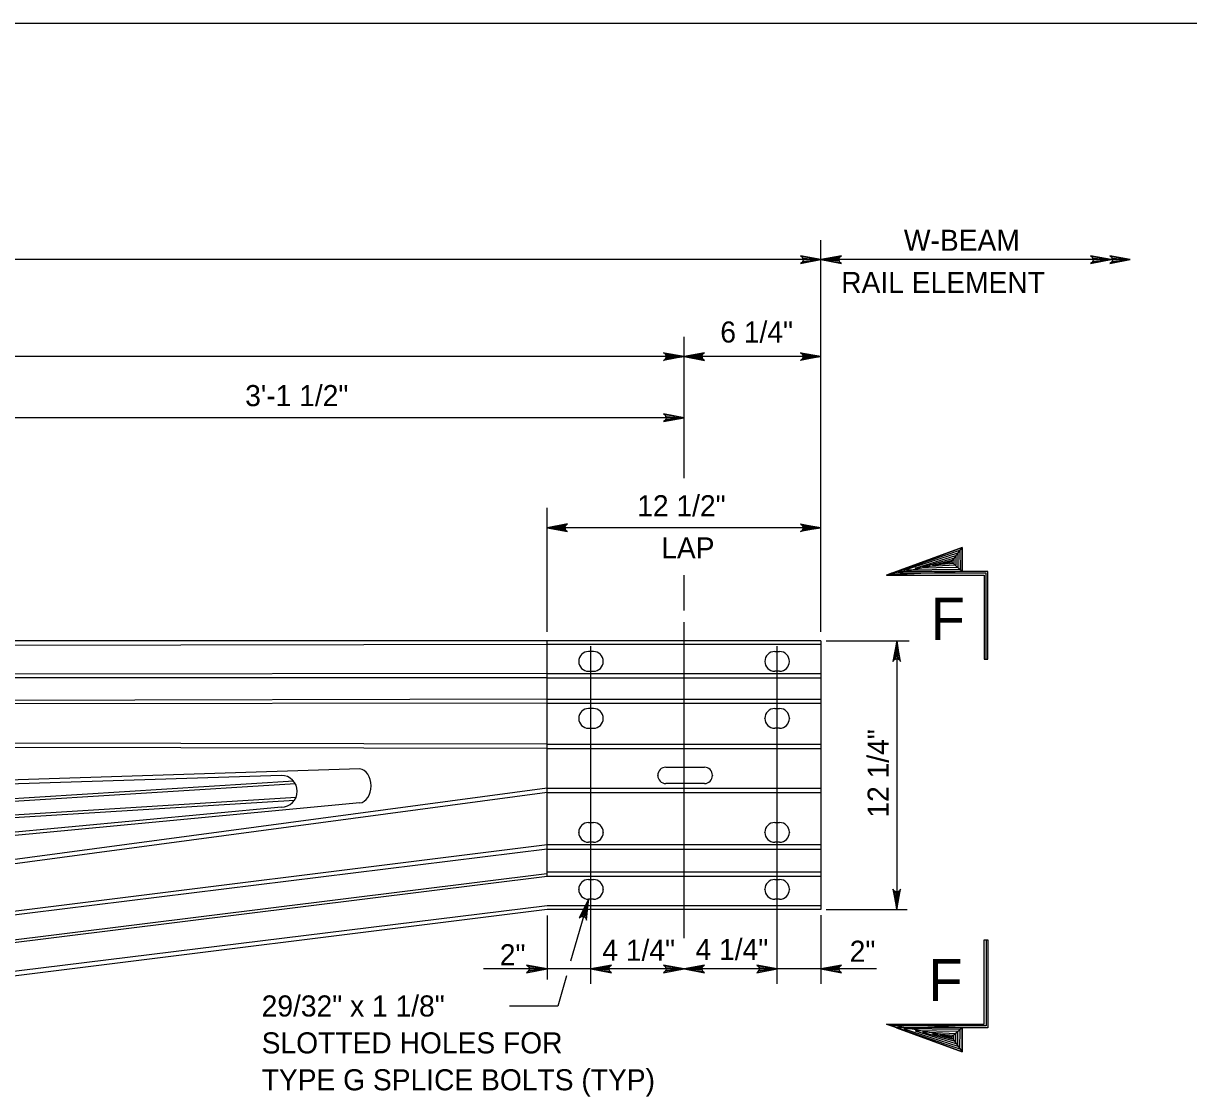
# Model space of a CAD drawing. Extents: x 632007860 to 635435983, y 295418622 to 297794622.
# Drawn here: x 633141977 to 633310414, y 297030510 to 297185622 of the extents above; entities that cross this region are included whole.
import ezdxf

# ---------------------------------------------------------------- set-up
doc = ezdxf.new("R2010")
doc.units = 0
for name, color, linetype in [('1', 7, 'Continuous'), ('8', 7, 'Continuous'), ('S-DETL-DIMS', 7, 'Continuous'), ('S-DETL-T120', 7, 'Continuous'), ('S-DETL-T240', 7, 'Continuous'), ('S-STEL', 7, 'Continuous')]:
    doc.layers.add(name, color=color, linetype=linetype)

msp = doc.modelspace()

# ---------------------------------------------------------------- linework, layer by layer
at = {"layer": '1'}
msp.add_line((632888860, 297185622), (633674860, 297185622), dxfattribs=at)
at = {"layer": '8'}
for p, q in [((633237476, 297053434), (633237476, 297099103)), ((633224020, 297046838), (633224020, 297095602)), ((633250931, 297046838), (633250931, 297095602))]:
    msp.add_line(p, q, dxfattribs=at)
at = {"layer": 'S-DETL-DIMS'}
for p, q in [((633257266, 297097680), (633257266, 297154296)), ((633257266, 297151471), (632980202, 297151471)), ((633301974, 297151471), (633257266, 297151471)), ((633237476, 297119872), (633237476, 297140302)), ((633257266, 297137465), (632980202, 297137465)), ((633237476, 297128629), (633118962, 297128629)), ((633217686, 297097680), (633217686, 297115605)), ((633257266, 297112726), (633217686, 297112726)), ((633237476, 297100777), (633237476, 297105867)), ((633258026, 297096362), (633270007, 297096362)), ((633268225, 297096362), (633268225, 297057541)), ((633223643, 297059028), (633221085, 297050098)), ((633258026, 297057541), (633269712, 297057541)), ((633217686, 297056690), (633217686, 297047458)), ((633257266, 297056756), (633257266, 297046838)), ((633224020, 297048979), (633208501, 297048979)), ((633220473, 297047961), (633219223, 297043601)), ((633237476, 297048979), (633224020, 297048979)), ((633250931, 297048979), (633237476, 297048979)), ((633265299, 297048979), (633250931, 297048979)), ((633219223, 297043601), (633212255, 297043601))]:
    msp.add_line(p, q, dxfattribs=at)
for points in [[(633257266, 297151471), (633254307, 297152026), (633254535, 297151868), (633254653, 297151670), (633254687, 297151471), (633254653, 297151273), (633254535, 297151074), (633254307, 297150916), (633257266, 297151471), (633254535, 297151074), (633254653, 297151273), (633257266, 297151471), (633254687, 297151471), (633254653, 297151670), (633257266, 297151471), (633254535, 297151868)], [(633257266, 297151471), (633260226, 297150916), (633259998, 297151074), (633259880, 297151273), (633259846, 297151471), (633259880, 297151670), (633259998, 297151868), (633260226, 297152026), (633257266, 297151471), (633259998, 297151868), (633259880, 297151670), (633257266, 297151471), (633259846, 297151471), (633259880, 297151273), (633257266, 297151471), (633259998, 297151074)], [(633299192, 297151471), (633296233, 297152026), (633296461, 297151868), (633296579, 297151670), (633296613, 297151471), (633296579, 297151273), (633296461, 297151074), (633296233, 297150916), (633299192, 297151471), (633296461, 297151074), (633296579, 297151273), (633299192, 297151471), (633296613, 297151471), (633296579, 297151670), (633299192, 297151471), (633296461, 297151868)], [(633301974, 297151471), (633299014, 297152026), (633299242, 297151868), (633299360, 297151670), (633299394, 297151471), (633299360, 297151273), (633299242, 297151074), (633299014, 297150916), (633301974, 297151471), (633299242, 297151074), (633299360, 297151273), (633301974, 297151471), (633299394, 297151471), (633299360, 297151670), (633301974, 297151471), (633299242, 297151868)], [(633237476, 297137465), (633234517, 297136910), (633234631, 297136989), (633234745, 297137068), (633234803, 297137167), (633234862, 297137267), (633234879, 297137366), (633234896, 297137465), (633234879, 297137564), (633234862, 297137664), (633234803, 297137763), (633234745, 297137862), (633234631, 297137941), (633234517, 297138020), (633237476, 297137465), (633234631, 297137941), (633234745, 297137862), (633237476, 297137465), (633234803, 297137763), (633234862, 297137664), (633237476, 297137465), (633234879, 297137564), (633234896, 297137465), (633237476, 297137465), (633234879, 297137366), (633234862, 297137267), (633237476, 297137465), (633234803, 297137167), (633234745, 297137068), (633237476, 297137465), (633234631, 297136989)], [(633237476, 297137465), (633240435, 297136910), (633240321, 297136989), (633240207, 297137068), (633240148, 297137167), (633240090, 297137267), (633240073, 297137366), (633240056, 297137465), (633240073, 297137564), (633240090, 297137664), (633240148, 297137763), (633240207, 297137862), (633240321, 297137941), (633240435, 297138020), (633237476, 297137465), (633240321, 297137941), (633240207, 297137862), (633237476, 297137465), (633240148, 297137763), (633240090, 297137664), (633237476, 297137465), (633240073, 297137564), (633240056, 297137465), (633237476, 297137465), (633240073, 297137366), (633240090, 297137267), (633237476, 297137465), (633240148, 297137167), (633240207, 297137068), (633237476, 297137465), (633240321, 297136989)], [(633257266, 297137465), (633254307, 297136910), (633254421, 297136989), (633254535, 297137068), (633254594, 297137167), (633254653, 297137267), (633254670, 297137366), (633254687, 297137465), (633254670, 297137564), (633254653, 297137664), (633254594, 297137763), (633254535, 297137862), (633254421, 297137941), (633254307, 297138020), (633257266, 297137465), (633254421, 297137941), (633254535, 297137862), (633257266, 297137465), (633254594, 297137763), (633254653, 297137664), (633257266, 297137465), (633254670, 297137564), (633254687, 297137465), (633257266, 297137465), (633254670, 297137366), (633254653, 297137267), (633257266, 297137465), (633254594, 297137167), (633254535, 297137068), (633257266, 297137465), (633254421, 297136989)], [(633237476, 297128629), (633234517, 297129184), (633234745, 297129026), (633234862, 297128827), (633234896, 297128629), (633234862, 297128431), (633234745, 297128232), (633234517, 297128074), (633237476, 297128629), (633234745, 297128232), (633234862, 297128431), (633237476, 297128629), (633234896, 297128629), (633234862, 297128827), (633237476, 297128629), (633234745, 297129026)], [(633217686, 297112726), (633220645, 297112171), (633220531, 297112250), (633220417, 297112329), (633220358, 297112428), (633220299, 297112527), (633220282, 297112626), (633220265, 297112726), (633220282, 297112825), (633220299, 297112924), (633220358, 297113023), (633220417, 297113123), (633220531, 297113202), (633220645, 297113281), (633217686, 297112726), (633220531, 297113202), (633220417, 297113123), (633217686, 297112726), (633220358, 297113023), (633220299, 297112924), (633217686, 297112726), (633220282, 297112825), (633220265, 297112726), (633217686, 297112726), (633220282, 297112626), (633220299, 297112527), (633217686, 297112726), (633220358, 297112428), (633220417, 297112329), (633217686, 297112726), (633220531, 297112250)], [(633257266, 297112726), (633254307, 297112171), (633254421, 297112250), (633254535, 297112329), (633254594, 297112428), (633254653, 297112527), (633254670, 297112626), (633254687, 297112726), (633254670, 297112825), (633254653, 297112924), (633254594, 297113023), (633254535, 297113123), (633254421, 297113202), (633254307, 297113281), (633257266, 297112726), (633254421, 297113202), (633254535, 297113123), (633257266, 297112726), (633254594, 297113023), (633254653, 297112924), (633257266, 297112726), (633254670, 297112825), (633254687, 297112726), (633257266, 297112726), (633254670, 297112626), (633254653, 297112527), (633257266, 297112726), (633254594, 297112428), (633254535, 297112329), (633257266, 297112726), (633254421, 297112250)], [(633281135, 297093727), (633281135, 297106163), (633267444, 297106163), (633266717, 297105898), (633280871, 297105898), (633280871, 297093727), (633281400, 297093727), (633281400, 297106427), (633268171, 297106427), (633277696, 297109894), (633277696, 297106427), (633266717, 297105898), (633277355, 297109469), (633277378, 297106682), (633269246, 297106590), (633277068, 297109102), (633277068, 297106980), (633270875, 297106888), (633276770, 297108723), (633276758, 297107301), (633271953, 297107060), (633276483, 297108322), (633276472, 297107565), (633273375, 297107312), (633276231, 297108058), (633276196, 297107737), (633274510, 297107542), (633276224, 297107899), (633277696, 297109894), (633277696, 297106427), (633276196, 297107737), (633266717, 297105898)], [(633268225, 297096362), (633267671, 297093402), (633267829, 297093631), (633268027, 297093748), (633268225, 297093782), (633268424, 297093748), (633268622, 297093631), (633268780, 297093402), (633268225, 297096362), (633268622, 297093631), (633268424, 297093748), (633268225, 297096362), (633268225, 297093782), (633268027, 297093748), (633268225, 297096362), (633267829, 297093631)], [(633268225, 297057541), (633268780, 297060501), (633268622, 297060273), (633268424, 297060155), (633268225, 297060121), (633268027, 297060155), (633267829, 297060273), (633267671, 297060501), (633268225, 297057541), (633267829, 297060273), (633268027, 297060155), (633268225, 297057541), (633268225, 297060121), (633268424, 297060155), (633268225, 297057541), (633268622, 297060273)], [(633223643, 297059028), (633222295, 297056336), (633222510, 297056512), (633222733, 297056570), (633222933, 297056548), (633223114, 297056461), (633223273, 297056293), (633223362, 297056030), (633223643, 297059028), (633223273, 297056293), (633223114, 297056461), (633223643, 297059028), (633222933, 297056548), (633222733, 297056570), (633223643, 297059028), (633222510, 297056512)], [(633281135, 297053180), (633281135, 297040745), (633267444, 297040745), (633266717, 297041009), (633280871, 297041009), (633280871, 297053180), (633281400, 297053180), (633281400, 297040480), (633268171, 297040480), (633277696, 297037013), (633277696, 297040480), (633266717, 297041009), (633277355, 297037439), (633277378, 297040226), (633269246, 297040318), (633277068, 297037806), (633277068, 297039928), (633270875, 297040019), (633276770, 297038184), (633276758, 297039607), (633271953, 297039847), (633276483, 297038586), (633276472, 297039343), (633273375, 297039595), (633276231, 297038850), (633276196, 297039171), (633274510, 297039366), (633276224, 297039008), (633277696, 297037013), (633277696, 297040480), (633276196, 297039171), (633266717, 297041009)], [(633217686, 297048979), (633214726, 297049534), (633214954, 297049376), (633215072, 297049177), (633215106, 297048979), (633215072, 297048780), (633214954, 297048582), (633214726, 297048424), (633217686, 297048979), (633214954, 297048582), (633215072, 297048780), (633217686, 297048979), (633215106, 297048979), (633215072, 297049177), (633217686, 297048979), (633214954, 297049376)], [(633224020, 297048979), (633226980, 297048424), (633226752, 297048582), (633226634, 297048780), (633226600, 297048979), (633226634, 297049177), (633226752, 297049376), (633226980, 297049534), (633224020, 297048979), (633226752, 297049376), (633226634, 297049177), (633224020, 297048979), (633226600, 297048979), (633226634, 297048780), (633224020, 297048979), (633226752, 297048582)], [(633237476, 297048979), (633234517, 297049534), (633234745, 297049376), (633234862, 297049177), (633234896, 297048979), (633234862, 297048780), (633234745, 297048582), (633234517, 297048424), (633237476, 297048979), (633234745, 297048582), (633234862, 297048780), (633237476, 297048979), (633234896, 297048979), (633234862, 297049177), (633237476, 297048979), (633234745, 297049376)], [(633237476, 297048979), (633240435, 297048424), (633240207, 297048582), (633240090, 297048780), (633240056, 297048979), (633240090, 297049177), (633240207, 297049376), (633240435, 297049534), (633237476, 297048979), (633240207, 297049376), (633240090, 297049177), (633237476, 297048979), (633240056, 297048979), (633240090, 297048780), (633237476, 297048979), (633240207, 297048582)], [(633250931, 297048979), (633247972, 297049534), (633248200, 297049376), (633248318, 297049177), (633248352, 297048979), (633248318, 297048780), (633248200, 297048582), (633247972, 297048424), (633250931, 297048979), (633248200, 297048582), (633248318, 297048780), (633250931, 297048979), (633248352, 297048979), (633248318, 297049177), (633250931, 297048979), (633248200, 297049376)], [(633257266, 297048979), (633260226, 297048424), (633259998, 297048582), (633259880, 297048780), (633259846, 297048979), (633259880, 297049177), (633259998, 297049376), (633260226, 297049534), (633257266, 297048979), (633259998, 297049376), (633259880, 297049177), (633257266, 297048979), (633259846, 297048979), (633259880, 297048780), (633257266, 297048979), (633259998, 297048582)]]:
    msp.add_lwpolyline(points, dxfattribs=at)
for points in [[(633280871, 297093727), (633281400, 297093727), (633281400, 297106427), (633277696, 297106427), (633277696, 297109894), (633266717, 297105898), (633280871, 297105898)], [(633280871, 297053180), (633281400, 297053180), (633281400, 297040480), (633277696, 297040480), (633277696, 297037013), (633266717, 297041009), (633280871, 297041009)]]:
    msp.add_lwpolyline(points, close=True, dxfattribs=at)
at = {"layer": 'S-STEL'}
for p, q in [((633257266, 297096362), (632999992, 297096362)), ((633257266, 297096362), (632999992, 297096362)), ((633217686, 297062330), (633217686, 297096362)), ((633257266, 297096362), (633257266, 297057541)), ((633217684, 297095857), (632980202, 297095461)), ((633257266, 297095857), (633217684, 297095857)), ((633224375, 297094841), (633223666, 297094841)), ((633224375, 297094841), (633223666, 297094841)), ((633250577, 297094841), (633251286, 297094841)), ((633250577, 297094841), (633251286, 297094841)), ((633222247, 297093422), (633222247, 297093397)), ((633222247, 297093422), (633222247, 297093397)), ((633225794, 297093397), (633225794, 297093422)), ((633225794, 297093397), (633225794, 297093422)), ((633249158, 297093397), (633249158, 297093422)), ((633249158, 297093397), (633249158, 297093422)), ((633252705, 297093422), (633252705, 297093397)), ((633252705, 297093422), (633252705, 297093397)), ((633217685, 297091654), (633019808, 297091446)), ((633217685, 297091654), (633257266, 297091654)), ((633223666, 297091978), (633224375, 297091978)), ((633223666, 297091978), (633224375, 297091978)), ((633251286, 297091978), (633250577, 297091978)), ((633251286, 297091978), (633250577, 297091978)), ((633217685, 297091048), (633019808, 297091046)), ((633217685, 297091048), (633257266, 297091048)), ((633217685, 297087972), (633019808, 297087509)), ((633217685, 297087972), (633257266, 297087972)), ((633217685, 297087366), (633019808, 297087109)), ((633217685, 297087366), (633257266, 297087366)), ((633224375, 297086606), (633223666, 297086606)), ((633224375, 297086606), (633223666, 297086606)), ((633250577, 297086606), (633251286, 297086606)), ((633250577, 297086606), (633251286, 297086606)), ((633222247, 297085187), (633222247, 297085162)), ((633222247, 297085187), (633222247, 297085162)), ((633225794, 297085162), (633225794, 297085187)), ((633225794, 297085162), (633225794, 297085187)), ((633249158, 297085162), (633249158, 297085187)), ((633249158, 297085162), (633249158, 297085187)), ((633252705, 297085187), (633252705, 297085162)), ((633252705, 297085187), (633252705, 297085162)), ((633223666, 297083743), (633224375, 297083743)), ((633223666, 297083743), (633224375, 297083743)), ((633251286, 297083743), (633250577, 297083743)), ((633251286, 297083743), (633250577, 297083743)), ((633217685, 297081430), (633019808, 297081804)), ((633217685, 297080824), (633019808, 297081209)), ((633217685, 297081430), (633257266, 297081430)), ((633217685, 297080824), (633257266, 297080824)), ((633190606, 297077882), (633019808, 297072450)), ((633234841, 297078117), (633240415, 297078117)), ((633181055, 297076102), (633019037, 297066001)), ((633179276, 297076927), (633019827, 297071855)), ((633233675, 297076926), (633233675, 297076952)), ((633241581, 297076952), (633241581, 297076926)), ((633181311, 297075718), (633019062, 297065603)), ((633217686, 297075076), (633019808, 297048559)), ((633217686, 297074470), (633019808, 297047963)), ((633217686, 297075076), (633257266, 297075076)), ((633217686, 297074470), (633257266, 297074470)), ((633240415, 297075761), (633234841, 297075761)), ((633190606, 297072954), (633019808, 297056772)), ((633181397, 297073746), (633110655, 297069335)), ((633181170, 297073332), (633110680, 297068937)), ((633179276, 297072338), (633019808, 297057368)), ((633223666, 297070135), (633224375, 297070135)), ((633223666, 297070135), (633224375, 297070135)), ((633250577, 297070135), (633251286, 297070135)), ((633250577, 297070135), (633251286, 297070135)), ((633222247, 297068691), (633222247, 297068716)), ((633222247, 297068691), (633222247, 297068716)), ((633225794, 297068716), (633225794, 297068691)), ((633225794, 297068716), (633225794, 297068691)), ((633249158, 297068691), (633249158, 297068716)), ((633249158, 297068691), (633249158, 297068716)), ((633252705, 297068716), (633252705, 297068691)), ((633252705, 297068716), (633252705, 297068691)), ((633217686, 297066892), (633019808, 297042198)), ((633217686, 297066285), (633019808, 297041780)), ((633257266, 297066892), (633217686, 297066892)), ((633217686, 297066285), (633257266, 297066285)), ((633224375, 297067272), (633223666, 297067272)), ((633224375, 297067272), (633223666, 297067272)), ((633251286, 297067272), (633250577, 297067272)), ((633251286, 297067272), (633250577, 297067272)), ((633217636, 297062725), (633019759, 297038094)), ((633257266, 297062937), (633217686, 297062937)), ((633217686, 297062330), (633019808, 297037700)), ((633257266, 297062330), (633217686, 297062330)), ((633223666, 297061900), (633224375, 297061900)), ((633223666, 297061900), (633224375, 297061900)), ((633250577, 297061900), (633251286, 297061900)), ((633250577, 297061900), (633251286, 297061900)), ((633222247, 297060455), (633222247, 297060481)), ((633222247, 297060455), (633222247, 297060481)), ((633225794, 297060481), (633225794, 297060455)), ((633225794, 297060481), (633225794, 297060455)), ((633249158, 297060455), (633249158, 297060481)), ((633249158, 297060455), (633249158, 297060481)), ((633252705, 297060481), (633252705, 297060455)), ((633252705, 297060481), (633252705, 297060455)), ((633217686, 297058072), (633019808, 297033788)), ((633217686, 297057541), (633019808, 297032835)), ((633217686, 297057541), (633019808, 297032835)), ((633257266, 297058072), (633217686, 297058072)), ((633257266, 297057541), (633217686, 297057541)), ((633257266, 297057541), (633217686, 297057541)), ((633224375, 297059036), (633223666, 297059036)), ((633224375, 297059036), (633223666, 297059036)), ((633257266, 297058072), (633235729, 297058072)), ((633257266, 297057567), (633235729, 297057567)), ((633251286, 297059036), (633250577, 297059036)), ((633251286, 297059036), (633250577, 297059036))]:
    msp.add_line(p, q, dxfattribs=at)
for centre, radius, start, end in [((633223666, 297093422), 1419, 90, 180), ((633223666, 297093422), 1419, 90, 180), ((633224375, 297093422), 1419, 0, 90), ((633224375, 297093422), 1419, 0, 90), ((633250577, 297093422), 1419, 90, 180), ((633250577, 297093422), 1419, 90, 180), ((633251286, 297093422), 1419, 0, 90), ((633251286, 297093422), 1419, 0, 90), ((633223666, 297093397), 1419, 180, 270), ((633223666, 297093397), 1419, 180, 270), ((633224375, 297093397), 1419, 270, 0), ((633224375, 297093397), 1419, 270, 0), ((633250577, 297093397), 1419, 180, 270), ((633250577, 297093397), 1419, 180, 270), ((633251286, 297093397), 1419, 270, 0), ((633251286, 297093397), 1419, 270, 0), ((633223666, 297085187), 1419, 90, 180), ((633223666, 297085187), 1419, 90, 180), ((633224375, 297085187), 1419, 0, 90), ((633224375, 297085187), 1419, 0, 90), ((633250577, 297085187), 1419, 90, 180), ((633250577, 297085187), 1419, 90, 180), ((633251286, 297085187), 1419, 0, 90), ((633251286, 297085187), 1419, 0, 90), ((633223666, 297085162), 1419, 180, 270), ((633223666, 297085162), 1419, 180, 270), ((633224375, 297085162), 1419, 270, 0), ((633224375, 297085162), 1419, 270, 0), ((633250577, 297085162), 1419, 180, 270), ((633250577, 297085162), 1419, 180, 270), ((633251286, 297085162), 1419, 270, 0), ((633251286, 297085162), 1419, 270, 0), ((633234841, 297076952), 1166, 90, 180), ((633240415, 297076952), 1166, 0, 90), ((633179276, 297074641), 2303, 270, 90), ((633234841, 297076926), 1166, 180, 270), ((633240415, 297076926), 1166, 270, 0), ((633223666, 297068716), 1419, 90, 180), ((633223666, 297068716), 1419, 90, 180), ((633224375, 297068716), 1419, 0, 90), ((633224375, 297068716), 1419, 0, 90), ((633250577, 297068716), 1419, 90, 180), ((633250577, 297068716), 1419, 90, 180), ((633251286, 297068716), 1419, 0, 90), ((633251286, 297068716), 1419, 0, 90), ((633223666, 297068691), 1419, 180, 270), ((633223666, 297068691), 1419, 180, 270), ((633224375, 297068691), 1419, 270, 0), ((633224375, 297068691), 1419, 270, 0), ((633250577, 297068691), 1419, 180, 270), ((633250577, 297068691), 1419, 180, 270), ((633251286, 297068691), 1419, 270, 0), ((633251286, 297068691), 1419, 270, 0), ((633223666, 297060481), 1419, 90, 180), ((633223666, 297060481), 1419, 90, 180), ((633224375, 297060481), 1419, 0, 90), ((633224375, 297060481), 1419, 0, 90), ((633250577, 297060481), 1419, 90, 180), ((633250577, 297060481), 1419, 90, 180), ((633251286, 297060481), 1419, 0, 90), ((633251286, 297060481), 1419, 0, 90), ((633223666, 297060455), 1419, 180, 270), ((633223666, 297060455), 1419, 180, 270), ((633224375, 297060455), 1419, 270, 0), ((633224375, 297060455), 1419, 270, 0), ((633250577, 297060455), 1419, 180, 270), ((633250577, 297060455), 1419, 180, 270), ((633251286, 297060455), 1419, 270, 0), ((633251286, 297060455), 1419, 270, 0)]:
    msp.add_arc(centre, radius, start, end, dxfattribs=at)
msp.add_ellipse((633190473, 297075418), major_axis=(0, -2471), ratio=0.7115271, start_param=0.075927, end_param=3.0656657, dxfattribs=at)

# ---------------------------------------------------------------- texts
at = {"layer": 'S-DETL-T120'}
for s, height, p in [('W-BEAM', 3048, (633269250, 297152746)), ('RAIL ELEMENT', 3048.01, (633260190, 297146650)), ('6 1/4"', 3048, (633242716, 297139489)), ('3\'-1 1/2"', 3048, (633174048, 297130299)), ('12 1/2"', 3048, (633230709, 297114379)), ('LAP', 3048, (633234177, 297108283)), ('2"', 3048, (633210845, 297049496)), ('4 1/4"', 3048, (633225666, 297050147)), ('4 1/4"', 3048, (633239137, 297050262)), ('2"', 3048, (633261418, 297050003)), ('29/32" x 1 1/8"', 3048.01, (633176428, 297042095)), ('SLOTTED HOLES FOR', 3048.01, (633176428, 297036761)), ('TYPE G SPLICE BOLTS (TYP)', 3048.01, (633176428, 297031427))]:
    msp.add_text(s, height=height, dxfattribs=at).set_placement(p)
msp.add_text('12 1/4"', height=3048, rotation=90, dxfattribs=at).set_placement((633267055, 297070837))
at = {"layer": 'S-DETL-T240'}
for p in [(633273109, 297096522), (633272765, 297044318)]:
    msp.add_text('F', height=6096, dxfattribs=at).set_placement(p)

doc.saveas('drawing.dxf')
